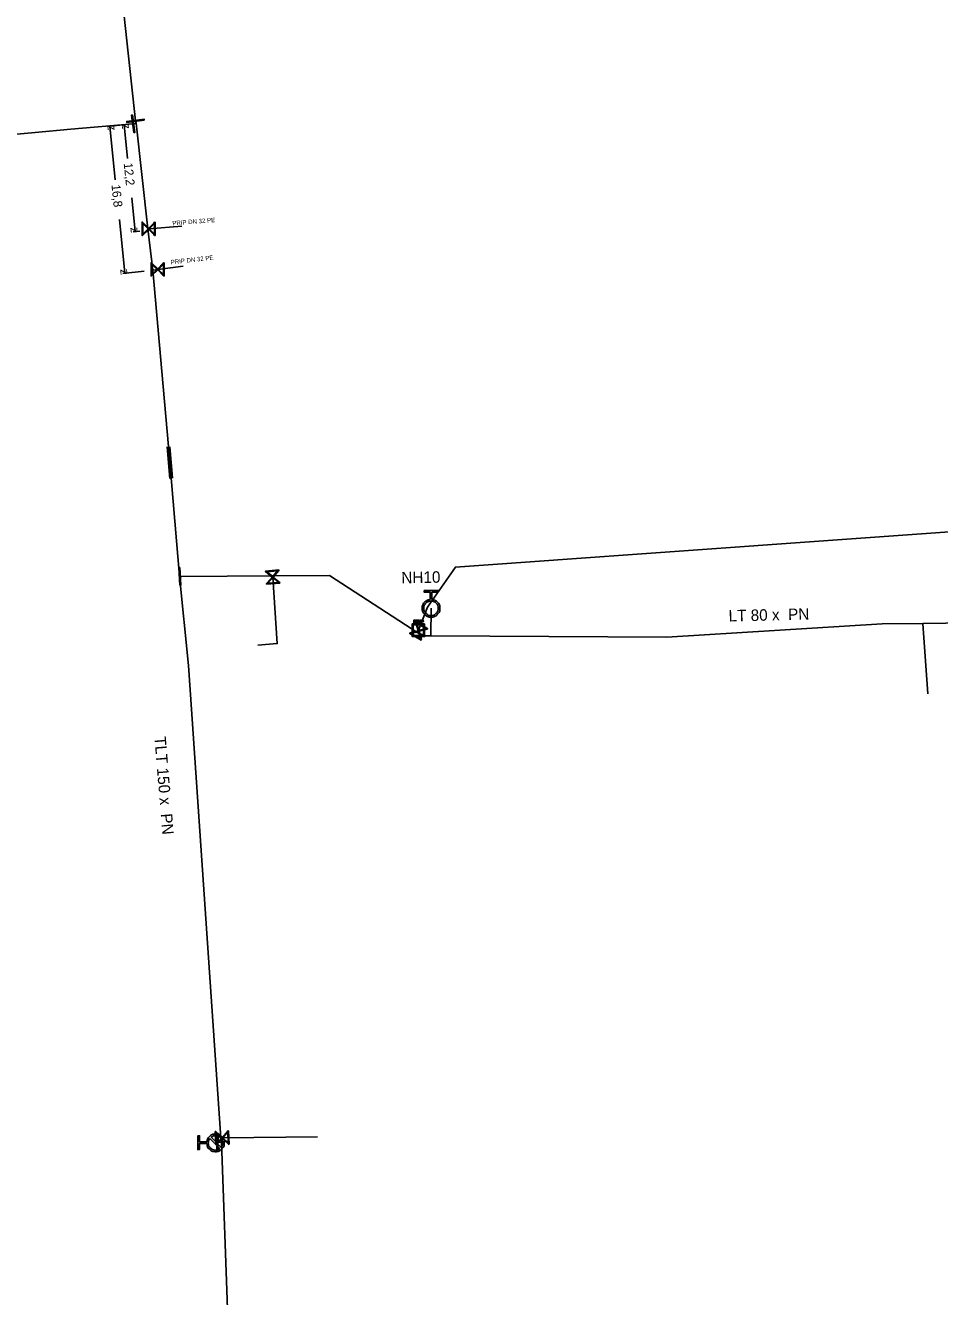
# Model space of a CAD drawing. Extents: x -643842 to -636370, y -1119190 to -1110210.
# Drawn here: x -641854.5 to -641750.6, y -1112525.9 to -1112381.5 of the extents above; entities that cross this region are included whole.
import ezdxf

# ---------------------------------------------------------------- set-up
doc = ezdxf.new("R2010")
doc.units = 0
for name, color, linetype in [('22', 7, 'Continuous'), ('Default', 7, 'Continuous'), ('Level 10', 7, 'Continuous'), ('Level 16', 7, 'Continuous'), ('Level 18', 7, 'Continuous'), ('Level 20', 7, 'Continuous'), ('Level 21', 7, 'Continuous'), ('Level 23', 7, 'Continuous'), ('Level 29', 7, 'Continuous'), ('Level 30', 7, 'Continuous'), ('Level 32', 7, 'Continuous'), ('Level 33', 7, 'Continuous')]:
    doc.layers.add(name, color=color, linetype=linetype)

msp = doc.modelspace()

# ---------------------------------------------------------------- linework, layer by layer
at = {"layer": 'Default'}
for points in [[(-641808.29, -1112446.69), (-641807.93, -1112446.72), (-641807.68, -1112446.98), (-641807.39, -1112447.27), (-641807.39, -1112447.69), (-641807.39, -1112448.1), (-641807.68, -1112448.39), (-641807.97, -1112448.69), (-641808.39, -1112448.69), (-641808.8, -1112448.69), (-641809.09, -1112448.39), (-641809.39, -1112448.1), (-641809.39, -1112447.69), (-641809.39, -1112447.27), (-641809.1, -1112446.98), (-641808.84, -1112446.72), (-641808.48, -1112446.69)], [(-641808.39, -1112446.87), (-641808.73, -1112446.87), (-641808.96, -1112447.11), (-641809.2, -1112447.35), (-641809.2, -1112447.68), (-641809.2, -1112448.02), (-641808.96, -1112448.26), (-641808.73, -1112448.5), (-641808.39, -1112448.5), (-641808.05, -1112448.5), (-641807.81, -1112448.26), (-641807.58, -1112448.02), (-641807.58, -1112447.68), (-641807.58, -1112447.35), (-641807.81, -1112447.11), (-641808.05, -1112446.87), (-641808.39, -1112446.87)], [(-641810.2, -1112449.03), (-641810.17, -1112449.03), (-641810.15, -1112449.04), (-641810.12, -1112449.04), (-641810.1, -1112449.06), (-641810.09, -1112449.07), (-641810.08, -1112449.09), (-641810.06, -1112449.11), (-641810.06, -1112449.14), (-641810.06, -1112449.19), (-641810.09, -1112449.22), (-641810.12, -1112449.25), (-641810.2, -1112449.25)], [(-641810.2, -1112449.21), (-641810.15, -1112449.21), (-641810.13, -1112449.19), (-641810.11, -1112449.17), (-641810.11, -1112449.14), (-641810.11, -1112449.12), (-641810.12, -1112449.1), (-641810.14, -1112449.09), (-641810.15, -1112449.08), (-641810.17, -1112449.08), (-641810.2, -1112449.08)], [(-641809.81, -1112449.32), (-641809.83, -1112449.29), (-641809.84, -1112449.27), (-641809.86, -1112449.25), (-641809.87, -1112449.25), (-641809.88, -1112449.24), (-641809.89, -1112449.24), (-641809.9, -1112449.23), (-641809.91, -1112449.23)], [(-641809.87, -1112449.19), (-641809.84, -1112449.19), (-641809.82, -1112449.19), (-641809.8, -1112449.18), (-641809.79, -1112449.17), (-641809.78, -1112449.15), (-641809.78, -1112449.13), (-641809.78, -1112449.11), (-641809.8, -1112449.09), (-641809.82, -1112449.08), (-641809.86, -1112449.08)], [(-641809.86, -1112449.03), (-641809.81, -1112449.03), (-641809.79, -1112449.04), (-641809.76, -1112449.05), (-641809.75, -1112449.08), (-641809.73, -1112449.1), (-641809.73, -1112449.13), (-641809.73, -1112449.17), (-641809.76, -1112449.2), (-641809.78, -1112449.22), (-641809.83, -1112449.23), (-641809.81, -1112449.24), (-641809.8, -1112449.25), (-641809.78, -1112449.27), (-641809.76, -1112449.3)], [(-641809.4, -1112449.04), (-641809.37, -1112449.04), (-641809.35, -1112449.04), (-641809.32, -1112449.04), (-641809.3, -1112449.06), (-641809.28, -1112449.07), (-641809.27, -1112449.09), (-641809.26, -1112449.11), (-641809.26, -1112449.14), (-641809.26, -1112449.19), (-641809.29, -1112449.22), (-641809.32, -1112449.25), (-641809.4, -1112449.25)], [(-641809.4, -1112449.21), (-641809.35, -1112449.21), (-641809.33, -1112449.19), (-641809.31, -1112449.17), (-641809.31, -1112449.14), (-641809.31, -1112449.12), (-641809.32, -1112449.1), (-641809.33, -1112449.09), (-641809.35, -1112449.08), (-641809.36, -1112449.08), (-641809.4, -1112449.08)], [(-641833.88, -1112508.32), (-641833.85, -1112507.96), (-641833.59, -1112507.71), (-641833.29, -1112507.42), (-641832.88, -1112507.42), (-641832.46, -1112507.43), (-641832.17, -1112507.72), (-641831.88, -1112508.02), (-641831.89, -1112508.43), (-641831.89, -1112508.85), (-641832.19, -1112509.14), (-641832.48, -1112509.43), (-641832.9, -1112509.42), (-641833.31, -1112509.42), (-641833.6, -1112509.12), (-641833.86, -1112508.86), (-641833.88, -1112508.5)], [(-641833.52, -1112507.91), (-641833.7, -1112508.12), (-641833.7, -1112508.42), (-641833.71, -1112508.75), (-641833.47, -1112508.99), (-641833.24, -1112509.23), (-641832.9, -1112509.24), (-641832.6, -1112509.24), (-641832.39, -1112509.06)], [(-641832.26, -1112508.94), (-641832.08, -1112508.72), (-641832.08, -1112508.43), (-641832.07, -1112508.1), (-641832.31, -1112507.85), (-641832.54, -1112507.61), (-641832.88, -1112507.61), (-641833.17, -1112507.61), (-641833.39, -1112507.78)]]:
    msp.add_open_spline(points, degree=3, dxfattribs=at)
at = {"layer": 'Level 10'}
for points in [[(-641842.73, -1112392.7), (-641845.15, -1112392.95)], [(-641844.27, -1112399.04), (-641844.9, -1112392.93)], [(-641842.73, -1112392.7), (-641843.52, -1112392.78)], [(-641842.87, -1112396.58), (-641843.27, -1112392.76)], [(-641842.41, -1112401.07), (-641842.01, -1112404.89)], [(-641843.8, -1112403.52), (-641843.17, -1112409.64)], [(-641841.47, -1112404.84), (-641842.26, -1112404.92)], [(-641840.99, -1112409.41), (-641843.42, -1112409.66)]]:
    msp.add_lwpolyline(points, dxfattribs=at)
at = {"layer": 'Level 16'}
for points in [[(-641840.98, -1112392.25), (-641842.96, -1112392.52), (-641842.98, -1112392.39), (-641841, -1112392.13), (-641840.98, -1112392.25)], [(-641842.3, -1112391.65), (-641842.04, -1112393.63), (-641842.16, -1112393.65), (-641842.42, -1112391.67), (-641842.3, -1112391.65)], [(-641839.73, -1112403.83), (-641839.73, -1112405.33), (-641839.8, -1112405.33), (-641839.89, -1112405.24), (-641840.48, -1112404.65), (-641841.17, -1112405.33), (-641841.23, -1112405.33), (-641841.23, -1112403.83), (-641841.17, -1112403.83), (-641840.48, -1112404.52), (-641839.89, -1112403.93), (-641839.8, -1112403.83), (-641839.73, -1112403.83)], [(-641841.14, -1112405.18), (-641840.54, -1112404.59), (-641841.14, -1112403.99), (-641841.14, -1112405.18)], [(-641839.83, -1112403.99), (-641840.42, -1112404.59), (-641839.83, -1112405.18), (-641839.83, -1112403.99)], [(-641838.7, -1112408.44), (-641838.7, -1112409.94), (-641838.77, -1112409.94), (-641838.86, -1112409.84), (-641839.45, -1112409.25), (-641840.14, -1112409.94), (-641840.2, -1112409.94), (-641840.2, -1112408.44), (-641840.14, -1112408.44), (-641839.45, -1112409.13), (-641838.86, -1112408.53), (-641838.77, -1112408.44), (-641838.7, -1112408.44)], [(-641840.11, -1112409.79), (-641839.51, -1112409.19), (-641840.11, -1112408.59), (-641840.11, -1112409.79)], [(-641838.8, -1112408.6), (-641839.39, -1112409.19), (-641838.8, -1112409.78), (-641838.8, -1112408.6)], [(-641836.94, -1112443.06), (-641836.83, -1112445.06), (-641836.95, -1112445.06), (-641837.06, -1112443.07), (-641836.94, -1112443.06)], [(-641825.58, -1112444.83), (-641827.08, -1112444.95), (-641827.08, -1112444.89), (-641827, -1112444.79), (-641826.45, -1112444.15), (-641827.19, -1112443.52), (-641827.2, -1112443.46), (-641825.7, -1112443.34), (-641825.69, -1112443.4), (-641826.33, -1112444.14), (-641825.69, -1112444.69), (-641825.59, -1112444.77), (-641825.58, -1112444.83)], [(-641827.04, -1112443.54), (-641826.39, -1112444.08), (-641825.85, -1112443.44), (-641827.04, -1112443.54)], [(-641825.75, -1112444.75), (-641826.38, -1112444.21), (-641826.93, -1112444.85), (-641825.75, -1112444.75)], [(-641810.08, -1112449.26), (-641808.78, -1112450), (-641808.81, -1112450.06), (-641808.93, -1112450.09), (-641809.74, -1112450.31), (-641809.49, -1112451.25), (-641809.52, -1112451.3), (-641810.82, -1112450.56), (-641810.79, -1112450.5), (-641809.85, -1112450.25), (-641810.07, -1112449.44), (-641810.11, -1112449.31), (-641810.08, -1112449.26)], [(-641809.61, -1112451.15), (-641809.83, -1112450.33), (-641810.64, -1112450.55), (-641809.61, -1112451.15)], [(-641809.99, -1112449.42), (-641809.77, -1112450.22), (-641808.96, -1112450), (-641809.99, -1112449.42)], [(-641831.41, -1112507.07), (-641831.34, -1112508.56), (-641831.41, -1112508.57), (-641831.5, -1112508.48), (-641832.12, -1112507.91), (-641832.77, -1112508.63), (-641832.84, -1112508.63), (-641832.91, -1112507.13), (-641832.84, -1112507.13), (-641832.12, -1112507.79), (-641831.56, -1112507.17), (-641831.47, -1112507.07), (-641831.41, -1112507.07)], [(-641832.75, -1112508.47), (-641832.18, -1112507.85), (-641832.81, -1112507.28), (-641832.75, -1112508.47)], [(-641832.58, -1112507.63), (-641832.63, -1112509.13), (-641832.72, -1112509.13), (-641832.67, -1112507.63), (-641832.58, -1112507.63)], [(-641831.49, -1112507.23), (-641832.06, -1112507.85), (-641831.44, -1112508.41), (-641831.49, -1112507.23)]]:
    msp.add_lwpolyline(points, dxfattribs=at)
at = {"layer": 'Level 18'}
for points in [[(-641809.12, -1112449.46), (-641809.12, -1112450.91), (-641810.53, -1112450.91), (-641810.53, -1112449.46), (-641809.12, -1112449.46)], [(-641810.41, -1112449.58), (-641810.41, -1112450.79), (-641809.24, -1112450.79), (-641809.24, -1112449.58), (-641810.41, -1112449.58)], [(-641810.34, -1112449.39), (-641810.34, -1112449.03), (-641810.2, -1112449.03)], [(-641810.2, -1112449.25), (-641810.29, -1112449.25), (-641810.29, -1112449.39), (-641810.34, -1112449.39)], [(-641810.2, -1112449.08), (-641810.29, -1112449.08), (-641810.29, -1112449.21)], [(-641810.29, -1112449.21), (-641810.2, -1112449.21)], [(-641810.02, -1112449.39), (-641810.02, -1112449.03), (-641809.86, -1112449.03)], [(-641809.91, -1112449.23), (-641809.97, -1112449.23), (-641809.97, -1112449.39), (-641810.02, -1112449.39)], [(-641809.86, -1112449.08), (-641809.97, -1112449.08), (-641809.97, -1112449.19)], [(-641809.97, -1112449.19), (-641809.87, -1112449.19)], [(-641809.76, -1112449.3), (-641809.7, -1112449.39), (-641809.76, -1112449.39), (-641809.81, -1112449.32)], [(-641809.65, -1112449.4), (-641809.65, -1112449.04), (-641809.61, -1112449.04), (-641809.61, -1112449.4), (-641809.65, -1112449.4)], [(-641809.53, -1112449.4), (-641809.53, -1112449.04), (-641809.4, -1112449.04)], [(-641809.4, -1112449.25), (-641809.49, -1112449.25), (-641809.49, -1112449.4), (-641809.53, -1112449.4)], [(-641809.4, -1112449.08), (-641809.49, -1112449.08), (-641809.49, -1112449.21)], [(-641809.49, -1112449.21), (-641809.4, -1112449.21)]]:
    msp.add_lwpolyline(points, dxfattribs=at)
at = {"layer": 'Level 21'}
for points in [[(-641852.7, -1112270.5), (-641852.65, -1112271.59), (-641852.46, -1112275.19), (-641851.09, -1112292.4), (-641850.28, -1112302.62), (-641850.1, -1112304.85), (-641849.45, -1112313.01), (-641848.2, -1112328.08), (-641845.79, -1112361), (-641845.73, -1112361.86), (-641844.97, -1112368.19), (-641843.62, -1112377.23), (-641841.98, -1112392.32), (-641841.89, -1112392.58)], [(-641849.33, -1112393.28), (-641842.23, -1112392.65), (-641841.89, -1112392.61)], [(-641841.89, -1112392.58), (-641840.56, -1112404.58), (-641840.11, -1112408.32), (-641840.02, -1112409.28), (-641838.21, -1112429.3), (-641836.98, -1112444.06)], [(-641858.43, -1112394.09), (-641853.37, -1112393.64), (-641849.33, -1112393.28)], [(-641836.98, -1112444.06), (-641836.95, -1112444.06), (-641836.72, -1112444.08), (-641826.4, -1112444.01), (-641819.94, -1112443.97), (-641809.91, -1112450.48), (-641809.06, -1112450.81), (-641808.42, -1112450.81), (-641781.61, -1112450.97), (-641757.14, -1112449.47), (-641752.5, -1112449.42), (-641749.88, -1112449.39), (-641731.76, -1112448.94)], [(-641836.98, -1112444.06), (-641835.95, -1112454.2), (-641832.28, -1112507.84), (-641832.2, -1112508.33), (-641831.47, -1112528.32), (-641829.81, -1112563.51), (-641828.48, -1112591.77), (-641828.2, -1112593.77), (-641827.99, -1112595.32), (-641825.74, -1112598.69), (-641820.77, -1112606.12), (-641820.89, -1112614.72), (-641821.19, -1112624.68), (-641821.21, -1112625.3)]]:
    msp.add_lwpolyline(points, dxfattribs=at)
at = {"layer": 'Level 23'}
for points in [[(-641809.91, -1112450.48), (-641809.8, -1112450.28), (-641809.82, -1112450.18), (-641808.78, -1112447.58), (-641805.63, -1112443.01), (-641714.04, -1112436.47), (-641703.79, -1112382.37), (-641642.66, -1112382.2)], [(-641840.56, -1112404.58), (-641840.48, -1112404.58), (-641836.72, -1112404.3)], [(-641840.02, -1112409.28), (-641839.45, -1112409.19), (-641836.55, -1112408.84)], [(-641826.4, -1112444.01), (-641826.39, -1112444.15), (-641825.86, -1112451.71), (-641828.08, -1112451.9)], [(-641808.39, -1112447.69), (-641808.42, -1112450.81)], [(-641752.5, -1112449.42), (-641751.93, -1112457.41)], [(-641832.28, -1112507.84), (-641832.12, -1112507.85), (-641821.28, -1112507.73)], [(-641832.2, -1112508.33), (-641832.65, -1112508.38), (-641832.89, -1112508.42)]]:
    msp.add_lwpolyline(points, dxfattribs=at)
at = {"layer": 'Level 29'}
for points in [[(-641838.06, -1112432.95), (-641838.36, -1112429.36)], [(-641838.06, -1112429.34), (-641837.76, -1112432.93)]]:
    msp.add_lwpolyline(points, dxfattribs=at)
at = {"layer": 'Level 30'}
msp.add_lwpolyline([(-641838.21, -1112429.35), (-641837.91, -1112432.94)], dxfattribs=at)
at = {"layer": 'Level 33'}
for points in [[(-641808.48, -1112446.69), (-641808.48, -1112445.87), (-641809.17, -1112445.87), (-641809.17, -1112445.69), (-641807.6, -1112445.69), (-641807.6, -1112445.87), (-641808.29, -1112445.87), (-641808.29, -1112446.69)], [(-641833.88, -1112508.5), (-641834.71, -1112508.5), (-641834.71, -1112509.19), (-641834.9, -1112509.18), (-641834.88, -1112507.62), (-641834.7, -1112507.62), (-641834.7, -1112508.31), (-641833.88, -1112508.32)], [(-641832.39, -1112509.06), (-641833.52, -1112507.91)], [(-641833.39, -1112507.78), (-641832.26, -1112508.94)]]:
    msp.add_lwpolyline(points, dxfattribs=at)

# ---------------------------------------------------------------- texts
at = {"layer": '22'}
for rotation, p in [(4.4441, (-641837.77, -1112404.2)), (6.486, (-641837.94, -1112408.63))]:
    msp.add_text('PRIP DN 32 PE', height=0.5, rotation=rotation, dxfattribs=at).set_placement(p)
at = {"layer": 'Level 10'}
for s, rotation, p in [('z', 95.9213, (-641842.72, -1112393.2)), ('z', 95.9213, (-641844.35, -1112393.37)), ('12,2', 275.9213, (-641843.32, -1112397.13)), ('16,8', 275.9213, (-641844.71, -1112399.59)), ('z', 275.9213, (-641842.56, -1112404.45)), ('z', 275.9213, (-641843.72, -1112409.19))]:
    msp.add_text(s, height=1, rotation=rotation, dxfattribs=at).set_placement(p)
at = {"layer": 'Level 20'}
for s, rotation, p in [('LT 80 x  PN ', 1.388, (-641774.57, -1112449.2)), ('TLT 150 x  PN ', 274.7481, (-641839.84, -1112462.29))]:
    msp.add_text(s, height=1.3, rotation=rotation, dxfattribs=at).set_placement(p)
at = {"layer": 'Level 32'}
msp.add_text('NH10', height=1.3, rotation=1, dxfattribs=at).set_placement((-641811.76, -1112444.86))

doc.saveas('drawing.dxf')
